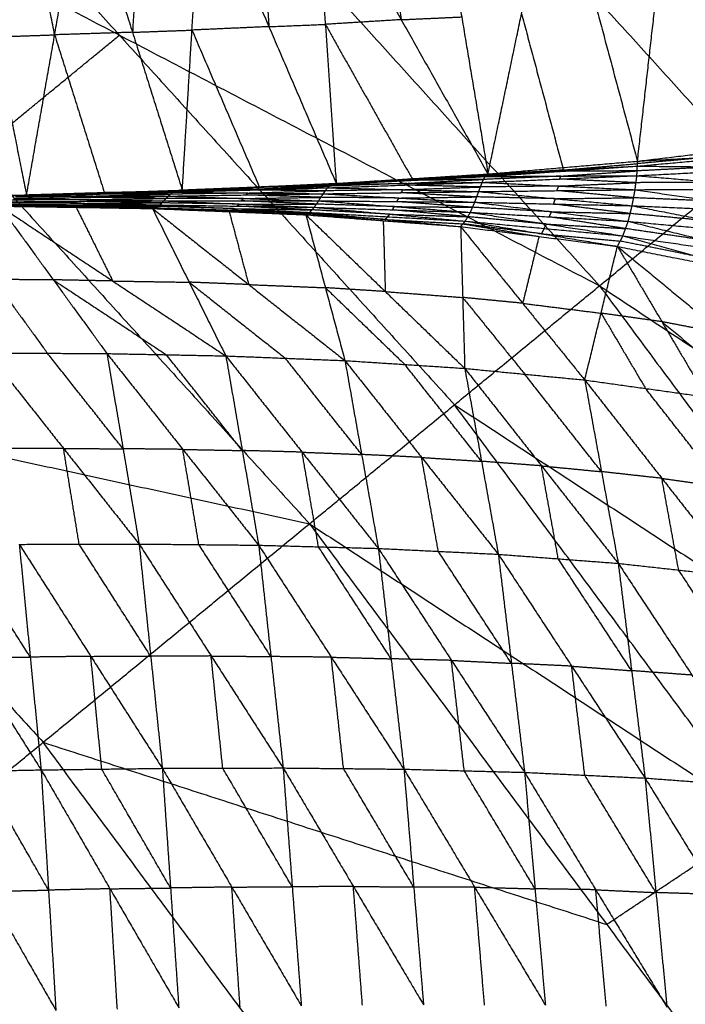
# Model space of a CAD drawing. Header units: millimetres. Extents: x -106 to 110, y -96 to 120.
# Tile 951 of 1020: x 66.49 to 72.17, y 62.95 to 71.36. Entities that reach past the tile are written whole.
import ezdxf

# ---------------------------------------------------------------- set-up
doc = ezdxf.new("R2010")
doc.units = ezdxf.units.MM
doc.header["$MEASUREMENT"] = 0
doc.layers.add('Default', color=7, linetype='Continuous', true_color=0x000000)

msp = doc.modelspace()

# ---------------------------------------------------------------- linework, layer by layer
at = {"layer": 'Default'}
for points in [[(67.809, 77.9452, 9.1165), (70.8842, 74.5522, 9.1165), (73.9594, 71.1593, 9.1165)], [(65.5037, 75.6399, 7.9444), (68.4715, 72.3655, 7.9444), (71.4392, 69.091, 7.9444)], [(65.5037, 75.6399, 7.9444), (69.7315, 73.3996, 8.5305), (73.9594, 71.1593, 9.1165)], [(67.3382, 71.2322, 7.4488), (65.8544, 72.8695, 7.4488), (64.3705, 74.5067, 7.4488)], [(63.2373, 73.3734, 6.9532), (66.0994, 70.2156, 6.9532), (68.9615, 67.0577, 6.9532)], [(63.2373, 73.3734, 6.9532), (67.3382, 71.2322, 7.4488), (71.4392, 69.091, 7.9444)], [(69.7315, 73.3996, 8.5305), (71.2154, 71.7624, 8.5305), (72.6993, 70.1252, 8.5305)], [(70.4864, 70.0462, 5.1155), (70.7731, 71.4149, 4.5715), (71.0598, 72.7837, 4.0276)], [(71.0598, 72.7837, 4.0276), (71.4114, 71.4695, 4.7582), (71.7629, 70.1554, 5.4889)], [(71.7629, 70.1554, 5.4889), (71.9153, 71.5009, 4.9316), (72.0678, 72.8465, 4.3744)], [(72.0678, 72.8465, 4.3744), (72.5382, 71.5752, 5.1274), (73.0086, 70.3038, 5.8804)], [(69.0043, 72.6825, 3.3926), (69.0969, 71.3244, 4.0764), (69.1896, 69.9663, 4.7601)], [(69.0043, 72.6825, 3.3926), (69.7454, 71.3644, 4.2541), (70.4864, 70.0462, 5.1155)], [(69.5206, 72.7062, 3.5466), (69.633, 72.0353, 3.9003), (69.7454, 71.3644, 4.2541)], [(70.0369, 72.7298, 3.7005), (70.2617, 71.388, 4.408), (70.4864, 70.0462, 5.1155)], [(66.5447, 69.8646, 4.0985), (66.785, 71.2351, 3.4771), (67.0252, 72.6056, 2.8557)], [(67.0252, 72.6056, 2.8557), (67.4501, 71.2567, 3.6386), (67.8751, 69.9078, 4.4215)], [(67.5329, 72.6244, 2.9895), (67.4915, 71.9405, 3.314), (67.4501, 71.2567, 3.6386)], [(67.8751, 69.9078, 4.4215), (67.9578, 71.2755, 3.7724), (68.0406, 72.6432, 3.1233)], [(68.0406, 72.6432, 3.1233), (68.6151, 71.3048, 3.9417), (69.1896, 69.9663, 4.7601)], [(68.5225, 72.6629, 3.258), (68.5688, 71.9838, 3.5998), (68.6151, 71.3048, 3.9417)], [(66.0056, 72.5705, 2.6013), (66.2752, 71.2176, 3.3499), (66.5447, 69.8646, 4.0985)], [(66.785, 71.2351, 3.4771), (66.6502, 71.9116, 3.1028), (66.5154, 72.588, 2.7285)], [(69.7454, 71.3644, 4.2541), (69.4211, 71.3444, 4.1652), (69.0969, 71.3244, 4.0764)], [(69.7454, 71.3644, 4.2541), (70.0035, 71.3762, 4.331), (70.2617, 71.388, 4.408)], [(70.7731, 71.4149, 4.5715), (70.9489, 70.7579, 4.9369), (71.1247, 70.1008, 5.3022)], [(67.4501, 71.2567, 3.6386), (67.1176, 71.2459, 3.5578), (66.785, 71.2351, 3.4771)], [(67.4501, 71.2567, 3.6386), (67.704, 71.2661, 3.7055), (67.9578, 71.2755, 3.7724)], [(68.6151, 71.3048, 3.9417), (68.2865, 71.2901, 3.857), (67.9578, 71.2755, 3.7724)], [(67.9578, 71.2755, 3.7724), (68.2451, 70.6063, 4.1816), (68.5323, 69.9371, 4.5908)], [(68.6151, 71.3048, 3.9417), (68.856, 71.3146, 4.009), (69.0969, 71.3244, 4.0764)], [(69.0969, 71.3244, 4.0764), (69.4675, 70.6653, 4.5071), (69.838, 70.0063, 4.9378)], [(66.0994, 70.2156, 6.9532), (66.7188, 70.7239, 7.201), (67.3382, 71.2322, 7.4488)], [(66.2752, 71.2176, 3.3499), (66.5301, 71.2263, 3.4135), (66.785, 71.2351, 3.4771)], [(66.785, 71.2351, 3.4771), (66.9974, 70.5606, 3.8685), (67.2099, 69.8862, 4.26)], [(67.3382, 71.2322, 7.4488), (68.7693, 69.6533, 7.4488), (70.2004, 68.0744, 7.4488)], [(71.4392, 69.091, 7.9444), (72.6993, 70.1252, 8.5305), (73.9594, 71.1593, 9.1165)], [(71.7629, 70.1554, 5.4889), (72.3858, 70.2296, 5.6846), (73.0086, 70.3038, 5.8804)], [(71.762, 70.1133, 5.3518), (72.4061, 70.1716, 5.5136), (73.0501, 70.2299, 5.6753)], [(72.4065, 70.1926, 5.5821), (72.0845, 70.1635, 5.5012), (71.7625, 70.1343, 5.4204)], [(71.7629, 70.1554, 5.4889), (72.4065, 70.1926, 5.5821), (73.0501, 70.2299, 5.6753)], [(70.4613, 70.0243, 5.0307), (71.1116, 70.0688, 5.1913), (71.762, 70.1133, 5.3518)], [(71.1242, 70.0798, 5.2337), (70.799, 70.0575, 5.1534), (70.4738, 70.0353, 5.0731)], [(70.4864, 70.0462, 5.1155), (71.1247, 70.1008, 5.3022), (71.7629, 70.1554, 5.4889)], [(70.4864, 70.0462, 5.1155), (71.1242, 70.0798, 5.2337), (71.762, 70.1133, 5.3518)], [(71.1242, 70.0798, 5.2337), (71.4433, 70.107, 5.327), (71.7625, 70.1343, 5.4204)], [(71.1247, 70.1008, 5.3022), (71.1244, 70.0903, 5.2679), (71.1242, 70.0798, 5.2337)], [(71.7583, 70.0317, 5.2285), (71.7602, 70.0725, 5.2902), (71.762, 70.1133, 5.3518)], [(71.7583, 70.0317, 5.2285), (72.42, 70.066, 5.365), (73.0816, 70.1003, 5.5015)], [(72.4218, 70.1068, 5.4267), (72.091, 70.0896, 5.3584), (71.7602, 70.0725, 5.2902)], [(71.762, 70.1133, 5.3518), (71.7625, 70.1343, 5.4204), (71.7629, 70.1554, 5.4889)], [(71.762, 70.1133, 5.3518), (72.4218, 70.1068, 5.4267), (73.0816, 70.1003, 5.5015)], [(69.1506, 69.957, 4.7117), (69.8059, 69.9907, 4.8712), (70.4613, 70.0243, 5.0307)], [(69.8254, 69.9953, 4.8954), (69.4977, 69.9785, 4.8157), (69.1701, 69.9617, 4.7359)], [(69.1701, 69.9617, 4.7359), (69.488, 69.9762, 4.8036), (69.8059, 69.9907, 4.8712)], [(69.1896, 69.9663, 4.7601), (69.838, 70.0063, 4.9378), (70.4864, 70.0462, 5.1155)], [(69.1896, 69.9663, 4.7601), (69.8254, 69.9953, 4.8954), (70.4613, 70.0243, 5.0307)], [(69.794, 69.9658, 4.8291), (70.1217, 69.9826, 4.9089), (70.4494, 69.9995, 4.9887)], [(70.4494, 69.9995, 4.9887), (70.1276, 69.9951, 4.9299), (69.8059, 69.9907, 4.8712)], [(69.8254, 69.9953, 4.8954), (70.1496, 70.0153, 4.9843), (70.4738, 70.0353, 5.0731)], [(69.838, 70.0063, 4.9378), (69.8317, 70.0008, 4.9166), (69.8254, 69.9953, 4.8954)], [(70.4375, 69.9746, 4.9466), (71.0979, 70.0031, 5.0875), (71.7583, 70.0317, 5.2285)], [(70.4375, 69.9746, 4.9466), (70.4494, 69.9995, 4.9887), (70.4613, 70.0243, 5.0307)], [(71.1098, 70.028, 5.1296), (70.7796, 70.0137, 5.0591), (70.4494, 69.9995, 4.9887)], [(70.4613, 70.0243, 5.0307), (70.4738, 70.0353, 5.0731), (70.4864, 70.0462, 5.1155)], [(70.4613, 70.0243, 5.0307), (71.1098, 70.028, 5.1296), (71.7583, 70.0317, 5.2285)], [(70.4738, 70.0353, 5.0731), (70.7927, 70.052, 5.1322), (71.1116, 70.0688, 5.1913)], [(71.0979, 70.0031, 5.0875), (71.1038, 70.0156, 5.1086), (71.1098, 70.028, 5.1296)], [(71.7506, 69.9717, 5.1896), (71.4243, 69.9874, 5.1386), (71.0979, 70.0031, 5.0875)], [(71.1098, 70.028, 5.1296), (71.435, 70.0503, 5.2099), (71.7602, 70.0725, 5.2902)], [(71.7602, 70.0725, 5.2902), (71.4359, 70.0707, 5.2407), (71.1116, 70.0688, 5.1913)], [(71.7429, 69.9117, 5.1506), (71.7506, 69.9717, 5.1896), (71.7583, 70.0317, 5.2285)], [(71.7583, 70.0317, 5.2285), (72.4252, 69.9758, 5.3114), (73.0921, 69.9199, 5.3944)], [(66.5447, 69.8646, 4.0985), (67.2099, 69.8862, 4.26), (67.8751, 69.9078, 4.4215)], [(67.1882, 69.8852, 4.2472), (67.5208, 69.896, 4.328), (67.8534, 69.9068, 4.4087)], [(67.7936, 69.8901, 4.3581), (68.4546, 69.9091, 4.5068), (69.1156, 69.9282, 4.6554)], [(68.4737, 69.917, 4.5257), (68.1432, 69.9074, 4.4513), (67.8127, 69.8979, 4.377)], [(67.8318, 69.9057, 4.3959), (68.4912, 69.9314, 4.5538), (69.1506, 69.957, 4.7117)], [(67.8318, 69.9057, 4.3959), (68.4737, 69.917, 4.5257), (69.1156, 69.9282, 4.6554)], [(67.8318, 69.9057, 4.3959), (67.8534, 69.9068, 4.4087), (67.8751, 69.9078, 4.4215)], [(68.5128, 69.9324, 4.5666), (68.1831, 69.9196, 4.4877), (67.8534, 69.9068, 4.4087)], [(67.8534, 69.9068, 4.4087), (68.1723, 69.9191, 4.4813), (68.4912, 69.9314, 4.5538)], [(67.8751, 69.9078, 4.4215), (68.5323, 69.9371, 4.5908), (69.1896, 69.9663, 4.7601)], [(67.8751, 69.9078, 4.4215), (68.5128, 69.9324, 4.5666), (69.1506, 69.957, 4.7117)], [(68.4546, 69.9091, 4.5068), (68.4641, 69.913, 4.5162), (68.4737, 69.917, 4.5257)], [(69.0971, 69.9025, 4.6358), (68.7758, 69.9058, 4.5713), (68.4546, 69.9091, 4.5068)], [(68.4737, 69.917, 4.5257), (68.8034, 69.9298, 4.6046), (69.1331, 69.9426, 4.6836)], [(69.1331, 69.9426, 4.6836), (68.8121, 69.937, 4.6187), (68.4912, 69.9314, 4.5538)], [(68.5128, 69.9324, 4.5666), (68.8414, 69.947, 4.6513), (69.1701, 69.9617, 4.7359)], [(68.5323, 69.9371, 4.5908), (68.5226, 69.9347, 4.5787), (68.5128, 69.9324, 4.5666)], [(69.0787, 69.8769, 4.6161), (69.0971, 69.9025, 4.6358), (69.1156, 69.9282, 4.6554)], [(69.7617, 69.9119, 4.7733), (69.4294, 69.9072, 4.7045), (69.0971, 69.9025, 4.6358)], [(69.1156, 69.9282, 4.6554), (69.7765, 69.9514, 4.801), (70.4375, 69.9746, 4.9466)], [(69.1156, 69.9282, 4.6554), (69.1331, 69.9426, 4.6836), (69.1506, 69.957, 4.7117)], [(69.1156, 69.9282, 4.6554), (69.7617, 69.9119, 4.7733), (70.4077, 69.8957, 4.8912)], [(69.794, 69.9658, 4.8291), (69.4635, 69.9542, 4.7564), (69.1331, 69.9426, 4.6836)], [(69.1506, 69.957, 4.7117), (69.794, 69.9658, 4.8291), (70.4375, 69.9746, 4.9466)], [(69.1506, 69.957, 4.7117), (69.1701, 69.9617, 4.7359), (69.1896, 69.9663, 4.7601)], [(69.7432, 69.8863, 4.7537), (69.7524, 69.8991, 4.7635), (69.7617, 69.9119, 4.7733)], [(69.7617, 69.9119, 4.7733), (70.0921, 69.9235, 4.8461), (70.4226, 69.9351, 4.9189)], [(69.7765, 69.9514, 4.801), (69.7853, 69.9586, 4.8151), (69.794, 69.9658, 4.8291)], [(70.4226, 69.9351, 4.9189), (70.0996, 69.9433, 4.8599), (69.7765, 69.9514, 4.801)], [(70.4077, 69.8957, 4.8912), (70.4226, 69.9351, 4.9189), (70.4375, 69.9746, 4.9466)], [(70.4077, 69.8957, 4.8912), (71.0753, 69.9037, 5.0209), (71.7429, 69.9117, 5.1506)], [(71.0902, 69.9432, 5.0486), (70.7564, 69.9391, 4.9837), (70.4226, 69.9351, 4.9189)], [(70.4375, 69.9746, 4.9466), (71.0902, 69.9432, 5.0486), (71.7429, 69.9117, 5.1506)], [(71.0753, 69.9037, 5.0209), (71.0828, 69.9234, 5.0348), (71.0902, 69.9432, 5.0486)], [(71.0902, 69.9432, 5.0486), (71.4204, 69.9574, 5.1191), (71.7506, 69.9717, 5.1896)], [(71.7175, 69.7747, 5.1176), (71.7302, 69.8432, 5.1341), (71.7429, 69.9117, 5.1506)], [(71.7429, 69.9117, 5.1506), (72.4175, 69.9158, 5.2725), (73.0921, 69.9199, 5.3944)], [(71.7429, 69.9117, 5.1506), (72.4134, 69.8135, 5.2507), (73.0839, 69.7152, 5.3507)], [(72.4252, 69.9758, 5.3114), (72.0879, 69.9738, 5.2505), (71.7506, 69.9717, 5.1896)], [(65.1716, 69.8335, 3.7833), (65.8379, 69.8498, 3.9343), (66.5042, 69.8662, 4.0854)], [(65.2064, 69.8306, 3.7916), (65.8553, 69.8484, 3.9385), (66.5042, 69.8662, 4.0854)], [(65.2064, 69.8306, 3.7916), (65.8755, 69.8476, 3.945), (66.5447, 69.8646, 4.0985)], [(65.8553, 69.8484, 3.9385), (66.1899, 69.8569, 4.0152), (66.5244, 69.8654, 4.0919)], [(67.076, 69.8266, 4.1763), (66.7464, 69.8246, 4.1042), (66.4169, 69.8227, 4.0321)], [(66.4337, 69.8363, 4.0379), (67.0947, 69.8466, 4.1839), (67.7556, 69.8569, 4.3299)], [(66.4337, 69.8363, 4.0379), (67.076, 69.8266, 4.1763), (67.7182, 69.8168, 4.3148)], [(67.112, 69.8575, 4.1944), (66.7816, 69.8524, 4.1214), (66.4511, 69.8472, 4.0484)], [(66.4685, 69.8581, 4.0589), (67.131, 69.8741, 4.2085), (67.7936, 69.8901, 4.3581)], [(66.4685, 69.8581, 4.0589), (66.4863, 69.8621, 4.0721), (66.5042, 69.8662, 4.0854)], [(66.4685, 69.8581, 4.0589), (67.112, 69.8575, 4.1944), (67.7556, 69.8569, 4.3299)], [(67.1489, 69.8781, 4.2217), (66.8176, 69.8701, 4.1469), (66.4863, 69.8621, 4.0721)], [(66.5042, 69.8662, 4.0854), (67.168, 69.8859, 4.2406), (67.8318, 69.9057, 4.3959)], [(66.5042, 69.8662, 4.0854), (67.1489, 69.8781, 4.2217), (67.7936, 69.8901, 4.3581)], [(66.5042, 69.8662, 4.0854), (66.5244, 69.8654, 4.0919), (66.5447, 69.8646, 4.0985)], [(66.5244, 69.8654, 4.0919), (66.8462, 69.8757, 4.1663), (67.168, 69.8859, 4.2406)], [(67.1882, 69.8852, 4.2472), (66.8563, 69.8753, 4.1696), (66.5244, 69.8654, 4.0919)], [(66.5447, 69.8646, 4.0985), (67.1882, 69.8852, 4.2472), (67.8318, 69.9057, 4.3959)], [(67.0591, 69.8129, 4.1705), (67.0675, 69.8197, 4.1734), (67.076, 69.8266, 4.1763)], [(67.076, 69.8266, 4.1763), (67.4064, 69.8317, 4.2493), (67.7369, 69.8369, 4.3223)], [(67.0947, 69.8466, 4.1839), (67.1033, 69.8521, 4.1891), (67.112, 69.8575, 4.1944)], [(67.7369, 69.8369, 4.3223), (67.4158, 69.8417, 4.2531), (67.0947, 69.8466, 4.1839)], [(67.112, 69.8575, 4.1944), (67.4433, 69.8655, 4.2692), (67.7746, 69.8735, 4.344)], [(67.131, 69.8741, 4.2085), (67.1399, 69.8761, 4.2151), (67.1489, 69.8781, 4.2217)], [(67.7746, 69.8735, 4.344), (67.4528, 69.8738, 4.2762), (67.131, 69.8741, 4.2085)], [(67.1489, 69.8781, 4.2217), (67.4808, 69.888, 4.2994), (67.8127, 69.8979, 4.377)], [(67.8127, 69.8979, 4.377), (67.4903, 69.8919, 4.3088), (67.168, 69.8859, 4.2406)], [(67.2099, 69.8862, 4.26), (67.1991, 69.8857, 4.2536), (67.1882, 69.8852, 4.2472)], [(67.7182, 69.8168, 4.3148), (67.7369, 69.8369, 4.3223), (67.7556, 69.8569, 4.3299)], [(68.398, 69.8367, 4.4632), (68.0675, 69.8368, 4.3928), (67.7369, 69.8369, 4.3223)], [(67.7556, 69.8569, 4.3299), (67.7746, 69.8735, 4.344), (67.7936, 69.8901, 4.3581)], [(67.7556, 69.8569, 4.3299), (68.4171, 69.8669, 4.473), (69.0787, 69.8769, 4.6161)], [(67.7556, 69.8569, 4.3299), (68.398, 69.8367, 4.4632), (69.0405, 69.8166, 4.5965)], [(68.4361, 69.8835, 4.4871), (68.1053, 69.8785, 4.4156), (67.7746, 69.8735, 4.344)], [(67.7936, 69.8901, 4.3581), (67.8127, 69.8979, 4.377), (67.8318, 69.9057, 4.3959)], [(67.7936, 69.8901, 4.3581), (68.4361, 69.8835, 4.4871), (69.0787, 69.8769, 4.6161)], [(68.3793, 69.8167, 4.4556), (68.3887, 69.8267, 4.4594), (68.398, 69.8367, 4.4632)], [(68.398, 69.8367, 4.4632), (68.7288, 69.8417, 4.5348), (69.0596, 69.8467, 4.6063)], [(68.4171, 69.8669, 4.473), (68.4266, 69.8752, 4.4801), (68.4361, 69.8835, 4.4871)], [(69.0596, 69.8467, 4.6063), (68.7383, 69.8568, 4.5397), (68.4171, 69.8669, 4.473)], [(68.4361, 69.8835, 4.4871), (68.7666, 69.893, 4.5615), (69.0971, 69.9025, 4.6358)], [(69.0405, 69.8166, 4.5965), (69.0596, 69.8467, 4.6063), (69.0787, 69.8769, 4.6161)], [(69.7259, 69.8407, 4.741), (69.3928, 69.8437, 4.6737), (69.0596, 69.8467, 4.6063)], [(69.0787, 69.8769, 4.6161), (69.7432, 69.8863, 4.7537), (70.4077, 69.8957, 4.8912)], [(69.0787, 69.8769, 4.6161), (69.7259, 69.8407, 4.741), (70.3732, 69.8044, 4.8658)], [(69.7069, 69.8105, 4.7312), (69.7164, 69.8256, 4.7361), (69.7259, 69.8407, 4.741)], [(69.7259, 69.8407, 4.741), (70.0582, 69.8454, 4.8098), (70.3905, 69.85, 4.8785)], [(70.3905, 69.85, 4.8785), (70.0668, 69.8682, 4.8161), (69.7432, 69.8863, 4.7537)], [(70.3732, 69.8044, 4.8658), (70.3905, 69.85, 4.8785), (70.4077, 69.8957, 4.8912)], [(71.0626, 69.8352, 5.0044), (70.7266, 69.8426, 4.9414), (70.3905, 69.85, 4.8785)], [(70.4077, 69.8957, 4.8912), (71.0626, 69.8352, 5.0044), (71.7175, 69.7747, 5.1176)], [(71.0454, 69.7895, 4.9917), (71.054, 69.8123, 4.998), (71.0626, 69.8352, 5.0044)], [(71.0626, 69.8352, 5.0044), (71.3964, 69.8392, 5.0692), (71.7302, 69.8432, 5.1341)], [(71.7302, 69.8432, 5.1341), (71.4028, 69.8734, 5.0775), (71.0753, 69.9037, 5.0209)], [(72.4134, 69.8135, 5.2507), (72.0718, 69.8283, 5.1924), (71.7302, 69.8432, 5.1341)], [(66.3156, 69.7717, 4.0262), (66.7737, 69.1418, 3.246), (67.2317, 68.5118, 2.4659)], [(66.3156, 69.7717, 4.0262), (66.9684, 69.7613, 4.1763), (67.6211, 69.7509, 4.3264)], [(66.3156, 69.7717, 4.0262), (66.9819, 69.7643, 4.1738), (67.6481, 69.7569, 4.3214)], [(66.3156, 69.7717, 4.0262), (67.2813, 69.1318, 3.3672), (68.2469, 68.4919, 2.7082)], [(66.9933, 69.7641, 4.1748), (66.6601, 69.7678, 4.101), (66.327, 69.7715, 4.0272)], [(66.3384, 69.7713, 4.0283), (66.9933, 69.7641, 4.1748), (67.6481, 69.7569, 4.3214)], [(67.0084, 69.7712, 4.1724), (66.681, 69.7749, 4.0991), (66.3535, 69.7785, 4.0259)], [(66.3687, 69.7856, 4.0235), (67.0084, 69.7712, 4.1724), (67.6481, 69.7569, 4.3214)], [(66.3687, 69.7856, 4.0235), (67.0258, 69.7836, 4.1677), (67.6829, 69.7815, 4.3119)], [(67.0415, 69.7953, 4.1691), (66.7129, 69.7963, 4.097), (66.3843, 69.7973, 4.0249)], [(66.4, 69.809, 4.0263), (67.0591, 69.8129, 4.1705), (67.7182, 69.8168, 4.3148)], [(66.4, 69.809, 4.0263), (67.0415, 69.7953, 4.1691), (67.6829, 69.7815, 4.3119)], [(66.9819, 69.7643, 4.1738), (66.9751, 69.7628, 4.175), (66.9684, 69.7613, 4.1763)], [(66.9684, 69.7613, 4.1763), (67.1248, 69.4465, 3.7717), (67.2813, 69.1318, 3.3672)], [(67.6346, 69.7539, 4.3239), (67.3082, 69.7591, 4.2488), (66.9819, 69.7643, 4.1738)], [(66.9819, 69.7643, 4.1738), (66.9876, 69.7642, 4.1743), (66.9933, 69.7641, 4.1748)], [(66.9933, 69.7641, 4.1748), (67.0008, 69.7677, 4.1736), (67.0084, 69.7712, 4.1724)], [(67.0084, 69.7712, 4.1724), (67.337, 69.7702, 4.2445), (67.6655, 69.7692, 4.3166)], [(67.0258, 69.7836, 4.1677), (67.0336, 69.7894, 4.1684), (67.0415, 69.7953, 4.1691)], [(67.6655, 69.7692, 4.3166), (67.3457, 69.7764, 4.2422), (67.0258, 69.7836, 4.1677)], [(67.0415, 69.7953, 4.1691), (67.371, 69.7972, 4.2412), (67.7006, 69.7992, 4.3133)], [(67.7006, 69.7992, 4.3133), (67.3798, 69.806, 4.2419), (67.0591, 69.8129, 4.1705)], [(67.6211, 69.7509, 4.3264), (67.6346, 69.7539, 4.3239), (67.6481, 69.7569, 4.3214)], [(67.6211, 69.7509, 4.3264), (67.934, 69.1214, 3.5173), (68.2469, 68.4919, 2.7082)], [(67.6211, 69.7509, 4.3264), (68.2758, 69.7242, 4.4809), (68.9305, 69.6975, 4.6355)], [(67.6211, 69.7509, 4.3264), (68.4427, 69.1014, 3.6442), (69.2643, 68.4518, 2.962)], [(67.6346, 69.7539, 4.3239), (67.9552, 69.739, 4.4024), (68.2758, 69.7242, 4.4809)], [(68.2893, 69.7272, 4.4784), (67.962, 69.7405, 4.4012), (67.6346, 69.7539, 4.3239)], [(67.6481, 69.7569, 4.3214), (67.6655, 69.7692, 4.3166), (67.6829, 69.7815, 4.3119)], [(67.6481, 69.7569, 4.3214), (68.2893, 69.7272, 4.4784), (68.9305, 69.6975, 4.6355)], [(67.6481, 69.7569, 4.3214), (68.3057, 69.7374, 4.468), (68.9634, 69.7179, 4.6146)], [(68.3232, 69.7497, 4.4633), (67.9943, 69.7595, 4.39), (67.6655, 69.7692, 4.3166)], [(67.6829, 69.7815, 4.3119), (67.7006, 69.7992, 4.3133), (67.7182, 69.8168, 4.3148)], [(67.6829, 69.7815, 4.3119), (68.3232, 69.7497, 4.4633), (68.9634, 69.7179, 4.6146)], [(67.6829, 69.7815, 4.3119), (68.3429, 69.7715, 4.4537), (69.0028, 69.7615, 4.5954)], [(68.3605, 69.7892, 4.4551), (68.0305, 69.7942, 4.3842), (67.7006, 69.7992, 4.3133)], [(67.7182, 69.8168, 4.3148), (68.3605, 69.7892, 4.4551), (69.0028, 69.7615, 4.5954)], [(67.7182, 69.8168, 4.3148), (68.3793, 69.8167, 4.4556), (69.0405, 69.8166, 4.5965)], [(68.3057, 69.7374, 4.468), (68.3145, 69.7436, 4.4656), (68.3232, 69.7497, 4.4633)], [(68.3232, 69.7497, 4.4633), (68.6531, 69.7447, 4.5342), (68.9831, 69.7397, 4.605)], [(68.3429, 69.7715, 4.4537), (68.3517, 69.7804, 4.4544), (68.3605, 69.7892, 4.4551)], [(68.9831, 69.7397, 4.605), (68.663, 69.7556, 4.5294), (68.3429, 69.7715, 4.4537)], [(68.3605, 69.7892, 4.4551), (68.6911, 69.7891, 4.5255), (69.0217, 69.789, 4.596)], [(69.0217, 69.789, 4.596), (68.7005, 69.8029, 4.5258), (68.3793, 69.8167, 4.4556)], [(68.9634, 69.7179, 4.6146), (68.9831, 69.7397, 4.605), (69.0028, 69.7615, 4.5954)], [(69.6477, 69.7025, 4.7501), (69.3154, 69.7211, 4.6776), (68.9831, 69.7397, 4.605)], [(69.0028, 69.7615, 4.5954), (69.0217, 69.789, 4.596), (69.0405, 69.8166, 4.5965)], [(69.0028, 69.7615, 4.5954), (69.6477, 69.7025, 4.7501), (70.2925, 69.6435, 4.9047)], [(69.0028, 69.7615, 4.5954), (69.6693, 69.74, 4.7322), (70.3358, 69.7184, 4.8689)], [(69.6882, 69.7675, 4.7327), (69.3549, 69.7783, 4.6644), (69.0217, 69.789, 4.596)], [(69.0405, 69.8166, 4.5965), (69.6882, 69.7675, 4.7327), (70.3358, 69.7184, 4.8689)], [(69.0405, 69.8166, 4.5965), (69.7069, 69.8105, 4.7312), (70.3732, 69.8044, 4.8658)], [(69.6693, 69.74, 4.7322), (69.6787, 69.7537, 4.7324), (69.6882, 69.7675, 4.7327)], [(70.3142, 69.681, 4.8868), (69.9917, 69.7105, 4.8095), (69.6693, 69.74, 4.7322)], [(69.6882, 69.7675, 4.7327), (70.0213, 69.7645, 4.8), (70.3545, 69.7614, 4.8674)], [(70.3545, 69.7614, 4.8674), (70.0307, 69.786, 4.7993), (69.7069, 69.8105, 4.7312)], [(70.3358, 69.7184, 4.8689), (70.3545, 69.7614, 4.8674), (70.3732, 69.8044, 4.8658)], [(71.0287, 69.7231, 4.9965), (70.6916, 69.7423, 4.9319), (70.3545, 69.7614, 4.8674)], [(70.3732, 69.8044, 4.8658), (71.0287, 69.7231, 4.9965), (71.6841, 69.6418, 5.1271)], [(70.3732, 69.8044, 4.8658), (71.0454, 69.7895, 4.9917), (71.7175, 69.7747, 5.1176)], [(71.7008, 69.7082, 5.1223), (71.3731, 69.7489, 5.057), (71.0454, 69.7895, 4.9917)], [(71.6841, 69.6418, 5.1271), (71.7008, 69.7082, 5.1223), (71.7175, 69.7747, 5.1176)], [(71.7175, 69.7747, 5.1176), (72.3882, 69.6435, 5.2426), (73.059, 69.5124, 5.3677)], [(71.7175, 69.7747, 5.1176), (72.4007, 69.7449, 5.2342), (73.0839, 69.7152, 5.3507)], [(68.2758, 69.7242, 4.4809), (68.3592, 69.4128, 4.0626), (68.4427, 69.1014, 3.6442)], [(68.3057, 69.7374, 4.468), (68.2975, 69.7323, 4.4732), (68.2893, 69.7272, 4.4784)], [(68.2893, 69.7272, 4.4784), (68.6181, 69.7174, 4.5517), (68.9469, 69.7077, 4.6251)], [(68.9305, 69.6975, 4.6355), (68.9469, 69.7077, 4.6251), (68.9634, 69.7179, 4.6146)], [(68.9305, 69.6975, 4.6355), (69.0974, 69.0746, 3.7988), (69.2643, 68.4518, 2.962)], [(68.9305, 69.6975, 4.6355), (69.5915, 69.647, 4.7939), (70.2526, 69.5966, 4.9524)], [(68.9305, 69.6975, 4.6355), (69.609, 69.0415, 3.9318), (70.2876, 68.3854, 3.2281)], [(68.9469, 69.7077, 4.6251), (69.2692, 69.6774, 4.7095), (69.5915, 69.647, 4.7939)], [(69.608, 69.6573, 4.7835), (69.2775, 69.6825, 4.7043), (68.9469, 69.7077, 4.6251)], [(68.9634, 69.7179, 4.6146), (69.608, 69.6573, 4.7835), (70.2526, 69.5966, 4.9524)], [(68.9634, 69.7179, 4.6146), (69.628, 69.6807, 4.7597), (70.2925, 69.6435, 4.9047)], [(69.628, 69.6807, 4.7597), (69.618, 69.669, 4.7716), (69.608, 69.6573, 4.7835)], [(69.608, 69.6573, 4.7835), (69.9403, 69.6386, 4.856), (70.2725, 69.62, 4.9285)], [(69.628, 69.6807, 4.7597), (69.6378, 69.6916, 4.7549), (69.6477, 69.7025, 4.7501)], [(69.6477, 69.7025, 4.7501), (69.9809, 69.6917, 4.8184), (70.3142, 69.681, 4.8868)], [(70.2925, 69.6435, 4.9047), (70.3142, 69.681, 4.8868), (70.3358, 69.7184, 4.8689)], [(70.9873, 69.6182, 5.0279), (70.6508, 69.6496, 4.9573), (70.3142, 69.681, 4.8868)], [(70.3358, 69.7184, 4.8689), (70.9873, 69.6182, 5.0279), (71.6389, 69.518, 5.1868)], [(70.3358, 69.7184, 4.8689), (71.01, 69.6801, 4.998), (71.6841, 69.6418, 5.1271)], [(71.01, 69.6801, 4.998), (71.0193, 69.7016, 4.9972), (71.0287, 69.7231, 4.9965)], [(71.6615, 69.5799, 5.157), (71.3357, 69.63, 5.0775), (71.01, 69.6801, 4.998)], [(71.0287, 69.7231, 4.9965), (71.3647, 69.7157, 5.0594), (71.7008, 69.7082, 5.1223)], [(72.3882, 69.6435, 5.2426), (72.0445, 69.6759, 5.1825), (71.7008, 69.7082, 5.1223)], [(69.5915, 69.647, 4.7939), (69.6003, 69.3442, 4.3629), (69.609, 69.0415, 3.9318)], [(70.2526, 69.5966, 4.9524), (70.2725, 69.62, 4.9285), (70.2925, 69.6435, 4.9047)], [(70.2526, 69.5966, 4.9524), (70.2701, 68.991, 4.0903), (70.2876, 68.3854, 3.2281)], [(70.2526, 69.5966, 4.9524), (70.7827, 68.9413, 4.2286), (71.3128, 68.286, 3.5049)], [(70.2526, 69.5966, 4.9524), (70.922, 69.512, 5.1131), (71.5915, 69.4275, 5.2737)], [(70.2725, 69.62, 4.9285), (70.5973, 69.566, 5.0208), (70.922, 69.512, 5.1131)], [(70.942, 69.5355, 5.0892), (70.6073, 69.5778, 5.0089), (70.2725, 69.62, 4.9285)], [(70.2925, 69.6435, 4.9047), (70.942, 69.5355, 5.0892), (71.5915, 69.4275, 5.2737)], [(70.2925, 69.6435, 4.9047), (70.9657, 69.5807, 5.0458), (71.6389, 69.518, 5.1868)], [(70.9657, 69.5807, 5.0458), (70.9539, 69.5581, 5.0675), (70.942, 69.5355, 5.0892)], [(70.9657, 69.5807, 5.0458), (70.9765, 69.5995, 5.0368), (70.9873, 69.6182, 5.0279)], [(70.9873, 69.6182, 5.0279), (71.3244, 69.599, 5.0924), (71.6615, 69.5799, 5.157)], [(71.6389, 69.518, 5.1868), (71.6615, 69.5799, 5.157), (71.6841, 69.6418, 5.1271)], [(72.3484, 69.478, 5.2922), (72.0049, 69.5289, 5.2246), (71.6615, 69.5799, 5.157)], [(71.6841, 69.6418, 5.1271), (72.3484, 69.478, 5.2922), (73.0127, 69.3143, 5.4572)], [(71.6841, 69.6418, 5.1271), (72.3715, 69.5771, 5.2474), (73.059, 69.5124, 5.3677)], [(70.922, 69.512, 5.1131), (70.8524, 69.2267, 4.6709), (70.7827, 68.9413, 4.2286)], [(70.942, 69.5355, 5.0892), (71.2786, 69.5041, 5.1598), (71.6152, 69.4727, 5.2303)], [(71.5915, 69.4275, 5.2737), (71.6152, 69.4727, 5.2303), (71.6389, 69.518, 5.1868)], [(71.6389, 69.518, 5.1868), (72.2969, 69.3367, 5.3904), (72.955, 69.1555, 5.5939)], [(71.6389, 69.518, 5.1868), (72.3258, 69.4161, 5.322), (73.0127, 69.3143, 5.4572)], [(71.3128, 68.286, 3.5049), (71.4522, 68.8568, 4.3893), (71.5915, 69.4275, 5.2737)], [(71.5915, 69.4275, 5.2737), (71.9712, 68.7844, 4.5333), (72.351, 68.1414, 3.7929)], [(71.5915, 69.4275, 5.2737), (72.2733, 69.2915, 5.4338), (72.955, 69.1555, 5.5939)], [(71.5915, 69.4275, 5.2737), (72.4953, 68.6824, 4.6811), (73.3991, 67.9373, 4.0884)], [(72.2969, 69.3367, 5.3904), (71.9561, 69.4047, 5.3103), (71.6152, 69.4727, 5.2303)], [(59.0748, 69.211, 5.5886), (64.0182, 68.1343, 6.2709), (68.9615, 67.0577, 6.9532)], [(66.2656, 69.1443, 3.1302), (66.4946, 68.8294, 2.7402), (66.7236, 68.5144, 2.3501)], [(66.7737, 69.1418, 3.246), (66.5196, 69.143, 3.1881), (66.2656, 69.1443, 3.1302)], [(66.7737, 69.1418, 3.246), (67.2565, 68.8218, 2.9165), (67.7393, 68.5019, 2.587)], [(67.2813, 69.1318, 3.3672), (67.0275, 69.1368, 3.3066), (66.7737, 69.1418, 3.246)], [(67.2813, 69.1318, 3.3672), (67.6076, 69.1266, 3.4422), (67.934, 69.1214, 3.5173)], [(67.934, 69.1214, 3.5173), (68.3448, 68.7966, 3.1762), (68.7556, 68.4719, 2.8351)], [(68.4427, 69.1014, 3.6442), (68.1883, 69.1114, 3.5808), (67.934, 69.1214, 3.5173)], [(68.4427, 69.1014, 3.6442), (68.77, 69.088, 3.7215), (69.0974, 69.0746, 3.7988)], [(68.9615, 67.0577, 6.9532), (70.2004, 68.0744, 7.4488), (71.4392, 69.091, 7.9444)], [(69.0974, 69.0746, 3.7988), (69.4367, 68.7466, 3.4469), (69.7759, 68.4186, 3.0951)], [(69.609, 69.0415, 3.9318), (69.3532, 69.058, 3.8653), (69.0974, 69.0746, 3.7988)], [(71.4392, 69.091, 7.9444), (74.0717, 65.5415, 7.9444), (76.7043, 61.992, 7.9444)], [(71.4392, 69.091, 7.9444), (75.4271, 66.4471, 8.5305), (79.415, 63.8032, 9.1165)], [(69.609, 69.0415, 3.9318), (69.9396, 69.0162, 4.011), (70.2701, 68.991, 4.0903)], [(70.2701, 68.991, 4.0903), (70.5351, 68.6634, 3.7284), (70.8002, 68.3357, 3.3665)], [(70.7827, 68.9413, 4.2286), (70.5264, 68.9662, 4.1595), (70.2701, 68.991, 4.0903)], [(70.7827, 68.9413, 4.2286), (71.1174, 68.899, 4.309), (71.4522, 68.8568, 4.3893)], [(71.4522, 68.8568, 4.3893), (71.642, 68.5352, 4.0191), (71.8319, 68.2137, 3.6489)], [(71.9712, 68.7844, 4.5333), (71.7117, 68.8206, 4.4613), (71.4522, 68.8568, 4.3893)], [(71.9712, 68.7844, 4.5333), (72.4231, 68.4119, 4.237), (72.875, 68.0393, 3.9407)], [(72.4953, 68.6824, 4.6811), (72.2333, 68.7334, 4.6072), (71.9712, 68.7844, 4.5333)], [(66.2155, 68.517, 2.2343), (66.7236, 68.5144, 2.3501), (67.2317, 68.5118, 2.4659)], [(66.2155, 68.517, 2.2343), (66.8609, 67.7009, 1.6923), (67.5063, 66.8847, 1.1503)], [(67.369, 67.6983, 1.8081), (67.0463, 68.1064, 2.0791), (66.7236, 68.5144, 2.3501)], [(67.2317, 68.5118, 2.4659), (67.369, 67.6983, 1.8081), (67.5063, 66.8847, 1.1503)], [(67.2317, 68.5118, 2.4659), (67.7393, 68.5019, 2.587), (68.2469, 68.4919, 2.7082)], [(67.2317, 68.5118, 2.4659), (67.8796, 67.6932, 1.9298), (68.5276, 66.8746, 1.3937)], [(68.3872, 67.6833, 2.0509), (68.0633, 68.0926, 2.319), (67.7393, 68.5019, 2.587)], [(68.2469, 68.4919, 2.7082), (68.3872, 67.6833, 2.0509), (68.5276, 66.8746, 1.3937)], [(68.2469, 68.4919, 2.7082), (68.7556, 68.4719, 2.8351), (69.2643, 68.4518, 2.962)], [(68.2469, 68.4919, 2.7082), (68.8984, 67.6695, 2.181), (69.5499, 66.8471, 1.6538)], [(69.4071, 67.6495, 2.3079), (69.0813, 68.0607, 2.5715), (68.7556, 68.4719, 2.8351)], [(69.2643, 68.4518, 2.962), (69.4071, 67.6495, 2.3079), (69.5499, 66.8471, 1.6538)], [(69.2643, 68.4518, 2.962), (69.7759, 68.4186, 3.0951), (70.2876, 68.3854, 3.2281)], [(69.2643, 68.4518, 2.962), (69.9193, 67.6245, 2.4468), (70.5742, 66.7973, 1.9316)], [(70.4309, 67.5914, 2.5799), (70.1034, 68.005, 2.8375), (69.7759, 68.4186, 3.0951)], [(70.2876, 68.3854, 3.2281), (70.4309, 67.5914, 2.5799), (70.5742, 66.7973, 1.9316)], [(70.2876, 68.3854, 3.2281), (70.8002, 68.3357, 3.3665), (71.3128, 68.286, 3.5049)], [(70.2876, 68.3854, 3.2281), (70.9431, 67.5525, 2.7275), (71.5987, 66.7196, 2.2269)], [(71.4558, 67.5028, 2.8659), (71.128, 67.9193, 3.1162), (70.8002, 68.3357, 3.3665)], [(71.3128, 68.286, 3.5049), (71.4558, 67.5028, 2.8659), (71.5987, 66.7196, 2.2269)], [(71.3128, 68.286, 3.5049), (71.8319, 68.2137, 3.6489), (72.351, 68.1414, 3.7929)], [(71.3128, 68.286, 3.5049), (71.9716, 67.4455, 3.0228), (72.6305, 66.605, 2.5406)], [(72.4907, 67.3732, 3.1668), (72.1613, 67.7935, 3.4078), (71.8319, 68.2137, 3.6489)], [(64.0182, 68.1343, 6.2709), (65.3522, 66.6624, 6.2709), (66.6863, 65.1905, 6.2709)], [(70.2004, 68.0744, 7.4488), (72.1361, 66.8079, 7.6966), (74.0717, 65.5415, 7.9444)], [(72.8329, 64.5248, 7.4488), (71.5166, 66.2996, 7.4488), (70.2004, 68.0744, 7.4488)], [(66.8609, 67.7009, 1.6923), (66.605, 67.7001, 1.6351), (66.3491, 67.6994, 1.5778)], [(66.9945, 66.8833, 1.0358), (66.9277, 67.2921, 1.3641), (66.8609, 67.7009, 1.6923)], [(66.8609, 67.7009, 1.6923), (67.1149, 67.6996, 1.7502), (67.369, 67.6983, 1.8081)], [(67.8796, 67.6932, 1.9298), (67.6243, 67.6958, 1.869), (67.369, 67.6983, 1.8081)], [(68.0169, 66.8797, 1.272), (67.9483, 67.2864, 1.6009), (67.8796, 67.6932, 1.9298)], [(67.8796, 67.6932, 1.9298), (68.1334, 67.6882, 1.9904), (68.3872, 67.6833, 2.0509)], [(68.8984, 67.6695, 2.181), (68.6428, 67.6764, 2.116), (68.3872, 67.6833, 2.0509)], [(69.0387, 66.8609, 1.5238), (68.9685, 67.2652, 1.8524), (68.8984, 67.6695, 2.181)], [(68.8984, 67.6695, 2.181), (69.1527, 67.6595, 2.2445), (69.4071, 67.6495, 2.3079)], [(69.9193, 67.6245, 2.4468), (69.6632, 67.637, 2.3774), (69.4071, 67.6495, 2.3079)], [(70.062, 66.8222, 1.7927), (69.9907, 67.2234, 2.1198), (69.9193, 67.6245, 2.4468)], [(69.9193, 67.6245, 2.4468), (70.1751, 67.6079, 2.5133), (70.4309, 67.5914, 2.5799)], [(70.9431, 67.5525, 2.7275), (70.687, 67.5719, 2.6537), (70.4309, 67.5914, 2.5799)], [(71.0865, 66.7584, 2.0793), (71.0148, 67.1555, 2.4034), (70.9431, 67.5525, 2.7275)], [(70.9431, 67.5525, 2.7275), (71.1994, 67.5277, 2.7967), (71.4558, 67.5028, 2.8659)], [(71.9716, 67.4455, 3.0228), (71.7137, 67.4742, 2.9443), (71.4558, 67.5028, 2.8659)], [(72.1146, 66.6623, 2.3838), (72.0431, 67.0539, 2.7033), (71.9716, 67.4455, 3.0228)], [(71.9716, 67.4455, 3.0228), (72.2312, 67.4094, 3.0948), (72.4907, 67.3732, 3.1668)], [(64.4111, 63.3232, 5.5886), (66.6863, 65.1905, 6.2709), (68.9615, 67.0577, 6.9532)], [(68.9615, 67.0577, 6.9532), (71.5004, 63.6345, 6.9532), (74.0392, 60.2112, 6.9532)], [(68.9615, 67.0577, 6.9532), (72.8329, 64.5248, 7.4488), (76.7043, 61.992, 7.9444)], [(66.4828, 66.8818, 0.9214), (66.9945, 66.8833, 1.0358), (67.5063, 66.8847, 1.1503)], [(66.4828, 66.8818, 0.9214), (66.5762, 65.9184, 0.4895), (66.6696, 64.9549, 0.0577)], [(66.4828, 66.8818, 0.9214), (67.0937, 65.925, 0.6005), (67.7045, 64.9682, 0.2797)], [(67.6054, 65.9264, 0.715), (67.3, 66.4049, 0.8754), (66.9945, 66.8833, 1.0358)], [(67.5063, 66.8847, 1.1503), (67.6054, 65.9264, 0.715), (67.7045, 64.9682, 0.2797)], [(67.5063, 66.8847, 1.1503), (68.0169, 66.8797, 1.272), (68.5276, 66.8746, 1.3937)], [(67.5063, 66.8847, 1.1503), (68.1215, 65.928, 0.8346), (68.7366, 64.9713, 0.519)], [(68.6321, 65.923, 0.9563), (68.3245, 66.4013, 1.1142), (68.0169, 66.8797, 1.272)], [(65.4597, 66.8701, 0.7063), (66.0647, 65.9125, 0.382), (66.6696, 64.9549, 0.0577)], [(66.5762, 65.9184, 0.4895), (66.2737, 66.3972, 0.6517), (65.9713, 66.8759, 0.8138)], [(68.5276, 66.8746, 1.3937), (68.6321, 65.923, 0.9563), (68.7366, 64.9713, 0.519)], [(68.5276, 66.8746, 1.3937), (69.0387, 66.8609, 1.5238), (69.5499, 66.8471, 1.6538)], [(68.5276, 66.8746, 1.3937), (69.1478, 65.9178, 1.086), (69.7681, 64.961, 0.7782)], [(69.659, 65.9041, 1.216), (69.3489, 66.3825, 1.3699), (69.0387, 66.8609, 1.5238)], [(69.5499, 66.8471, 1.6538), (69.659, 65.9041, 1.216), (69.7681, 64.961, 0.7782)], [(69.5499, 66.8471, 1.6538), (70.062, 66.8222, 1.7927), (70.5742, 66.7973, 1.9316)], [(69.5499, 66.8471, 1.6538), (70.1743, 65.8904, 1.3564), (70.7987, 64.9337, 1.0591)], [(70.6865, 65.8655, 1.4953), (70.3743, 66.3438, 1.644), (70.062, 66.8222, 1.7927)], [(70.5742, 66.7973, 1.9316), (70.6865, 65.8655, 1.4953), (70.7987, 64.9337, 1.0591)], [(70.5742, 66.7973, 1.9316), (71.0865, 66.7584, 2.0793), (71.5987, 66.7196, 2.2269)], [(70.5742, 66.7973, 1.9316), (71.201, 65.8412, 1.647), (71.8277, 64.8852, 1.3625)], [(71.7132, 65.8024, 1.7947), (71.3998, 66.2804, 1.937), (71.0865, 66.7584, 2.0793)], [(71.5987, 66.7196, 2.2269), (71.7132, 65.8024, 1.7947), (71.8277, 64.8852, 1.3625)], [(71.5987, 66.7196, 2.2269), (72.1146, 66.6623, 2.3838), (72.6305, 66.605, 2.5406)], [(71.5987, 66.7196, 2.2269), (72.2288, 65.7646, 1.9581), (72.8589, 64.8097, 1.6892)], [(72.7447, 65.7074, 2.1149), (72.4296, 66.1848, 2.2493), (72.1146, 66.6623, 2.3838)], [(66.0647, 65.9125, 0.382), (66.3205, 65.9154, 0.4358), (66.5762, 65.9184, 0.4895)], [(67.0937, 65.925, 0.6005), (66.8349, 65.9217, 0.545), (66.5762, 65.9184, 0.4895)], [(67.0937, 65.925, 0.6005), (67.3495, 65.9257, 0.6578), (67.6054, 65.9264, 0.715)], [(67.1871, 64.9616, 0.1687), (67.1404, 65.4433, 0.3846), (67.0937, 65.925, 0.6005)], [(68.1215, 65.928, 0.8346), (67.8634, 65.9272, 0.7748), (67.6054, 65.9264, 0.715)], [(68.2206, 64.9697, 0.3993), (68.171, 65.4489, 0.617), (68.1215, 65.928, 0.8346)], [(68.1215, 65.928, 0.8346), (68.3768, 65.9255, 0.8955), (68.6321, 65.923, 0.9563)], [(69.1478, 65.9178, 1.086), (68.89, 65.9204, 1.0212), (68.6321, 65.923, 0.9563)], [(69.2524, 64.9662, 0.6486), (69.2001, 65.442, 0.8673), (69.1478, 65.9178, 1.086)], [(69.1478, 65.9178, 1.086), (69.4034, 65.9109, 1.151), (69.659, 65.9041, 1.216)], [(70.1743, 65.8904, 1.3564), (69.9166, 65.8972, 1.2862), (69.659, 65.9041, 1.216)], [(70.2834, 64.9473, 0.9187), (70.2288, 65.4189, 1.1376), (70.1743, 65.8904, 1.3564)], [(70.1743, 65.8904, 1.3564), (70.4304, 65.8779, 1.4259), (70.6865, 65.8655, 1.4953)], [(71.201, 65.8412, 1.647), (70.9437, 65.8534, 1.5712), (70.6865, 65.8655, 1.4953)], [(71.3132, 64.9094, 1.2108), (71.2571, 65.3753, 1.4289), (71.201, 65.8412, 1.647)], [(71.201, 65.8412, 1.647), (71.4571, 65.8218, 1.7209), (71.7132, 65.8024, 1.7947)], [(72.2288, 65.7646, 1.9581), (71.971, 65.7835, 1.8764), (71.7132, 65.8024, 1.7947)], [(66.6863, 65.1905, 6.2709), (69.0934, 64.4125, 6.612), (71.5004, 63.6345, 6.9532)], [(69.2252, 61.7672, 6.2709), (67.9557, 63.4788, 6.2709), (66.6863, 65.1905, 6.2709)], [(65.6338, 64.9347, -0.1488), (66.1517, 64.9448, -0.0456), (66.6696, 64.9549, 0.0577)], [(66.7326, 63.9276, -0.1537), (66.4421, 64.4362, -0.0996), (66.1517, 64.9448, -0.0456)], [(66.6696, 64.9549, 0.0577), (67.1871, 64.9616, 0.1687), (67.7045, 64.9682, 0.2797)], [(66.6696, 64.9549, 0.0577), (66.7326, 63.9276, -0.1537), (66.7955, 62.9002, -0.3651)], [(66.6696, 64.9549, 0.0577), (67.2574, 63.9391, -0.0466), (67.8452, 62.9232, -0.1509)], [(67.7749, 63.9457, 0.0644), (67.481, 64.4536, 0.1165), (67.1871, 64.9616, 0.1687)], [(67.7045, 64.9682, 0.2797), (68.2206, 64.9697, 0.3993), (68.7366, 64.9713, 0.519)], [(67.7045, 64.9682, 0.2797), (67.7749, 63.9457, 0.0644), (67.8452, 62.9232, -0.1509)], [(67.7045, 64.9682, 0.2797), (68.2982, 63.9539, 0.1809), (68.8919, 62.9397, 0.0822)], [(68.8143, 63.9555, 0.3006), (68.5174, 64.4626, 0.3499), (68.2206, 64.9697, 0.3993)], [(68.7366, 64.9713, 0.519), (68.8143, 63.9555, 0.3006), (68.8919, 62.9397, 0.0822)], [(68.7366, 64.9713, 0.519), (69.2524, 64.9662, 0.6486), (69.7681, 64.961, 0.7782)], [(68.7366, 64.9713, 0.519), (69.3363, 63.9594, 0.428), (69.9359, 62.9475, 0.337)], [(69.852, 63.9543, 0.5576), (69.5522, 64.4602, 0.6031), (69.2524, 64.9662, 0.6486)], [(69.7681, 64.961, 0.7782), (69.852, 63.9543, 0.5576), (69.9359, 62.9475, 0.337)], [(69.7681, 64.961, 0.7782), (70.2834, 64.9473, 0.9187), (70.7987, 64.9337, 1.0591)], [(69.7681, 64.961, 0.7782), (70.3725, 63.9527, 0.697), (70.977, 62.9444, 0.6157)], [(70.8878, 63.939, 0.8374), (70.5856, 64.4432, 0.878), (70.2834, 64.9473, 0.9187)], [(65.6338, 64.9347, -0.1488), (66.2146, 63.9174, -0.257), (66.7955, 62.9002, -0.3651)], [(70.7987, 64.9337, 1.0591), (70.8878, 63.939, 0.8374), (70.977, 62.9444, 0.6157)], [(70.7987, 64.9337, 1.0591), (71.3132, 64.9094, 1.2108), (71.8277, 64.8852, 1.3625)], [(70.7987, 64.9337, 1.0591), (71.4068, 63.9308, 0.9894), (72.0149, 62.9279, 0.9196)], [(71.9213, 63.9066, 1.1411), (71.6172, 64.408, 1.1759), (71.3132, 64.9094, 1.2108)], [(71.8277, 64.8852, 1.3625), (71.9213, 63.9066, 1.1411), (72.0149, 62.9279, 0.9196)], [(71.8277, 64.8852, 1.3625), (72.3433, 64.8475, 1.5259), (72.8589, 64.8097, 1.6892)], [(71.8277, 64.8852, 1.3625), (72.4393, 63.8901, 1.3061), (73.0508, 62.895, 1.2498)], [(71.5004, 63.6345, 6.9532), (72.1666, 64.0796, 7.201), (72.8329, 64.5248, 7.4488)], [(67.2574, 63.9391, -0.0466), (66.995, 63.9333, -0.1002), (66.7326, 63.9276, -0.1537)], [(67.2574, 63.9391, -0.0466), (67.5161, 63.9424, 0.0089), (67.7749, 63.9457, 0.0644)], [(67.3203, 62.9117, -0.258), (67.2889, 63.4254, -0.1523), (67.2574, 63.9391, -0.0466)], [(68.2982, 63.9539, 0.1809), (68.0366, 63.9498, 0.1227), (67.7749, 63.9457, 0.0644)], [(68.2982, 63.9539, 0.1809), (68.5563, 63.9547, 0.2408), (68.8143, 63.9555, 0.3006)], [(68.3686, 62.9314, -0.0344), (68.3334, 63.4427, 0.0733), (68.2982, 63.9539, 0.1809)], [(69.3363, 63.9594, 0.428), (69.0753, 63.9575, 0.3643), (68.8143, 63.9555, 0.3006)], [(69.4139, 62.9436, 0.2096), (69.3751, 63.4515, 0.3188), (69.3363, 63.9594, 0.428)], [(69.3363, 63.9594, 0.428), (69.5941, 63.9568, 0.4928), (69.852, 63.9543, 0.5576)], [(70.3725, 63.9527, 0.697), (70.1123, 63.9535, 0.6273), (69.852, 63.9543, 0.5576)], [(70.4564, 62.946, 0.4764), (70.4145, 63.4493, 0.5867), (70.3725, 63.9527, 0.697)], [(70.3725, 63.9527, 0.697), (70.6302, 63.9459, 0.7672), (70.8878, 63.939, 0.8374)], [(71.4068, 63.9308, 0.9894), (71.1473, 63.9349, 0.9134), (70.8878, 63.939, 0.8374)], [(66.2146, 63.9174, -0.257), (66.4736, 63.9225, -0.2053), (66.7326, 63.9276, -0.1537)], [(71.4959, 62.9362, 0.7677), (71.4513, 63.4335, 0.8785), (71.4068, 63.9308, 0.9894)], [(71.4068, 63.9308, 0.9894), (71.664, 63.9187, 1.0652), (71.9213, 63.9066, 1.1411)], [(72.4393, 63.8901, 1.3061), (72.1803, 63.8983, 1.2236), (71.9213, 63.9066, 1.1411)], [(64.4111, 63.3232, 5.5886), (66.7779, 60.132, 5.5886), (69.1447, 56.9408, 5.5886)], [(64.4111, 63.3232, 5.5886), (69.2252, 61.7672, 6.2709), (74.0392, 60.2112, 6.9532)]]:
    msp.add_open_spline(points, degree=2, dxfattribs=at)

doc.saveas('drawing.dxf')
